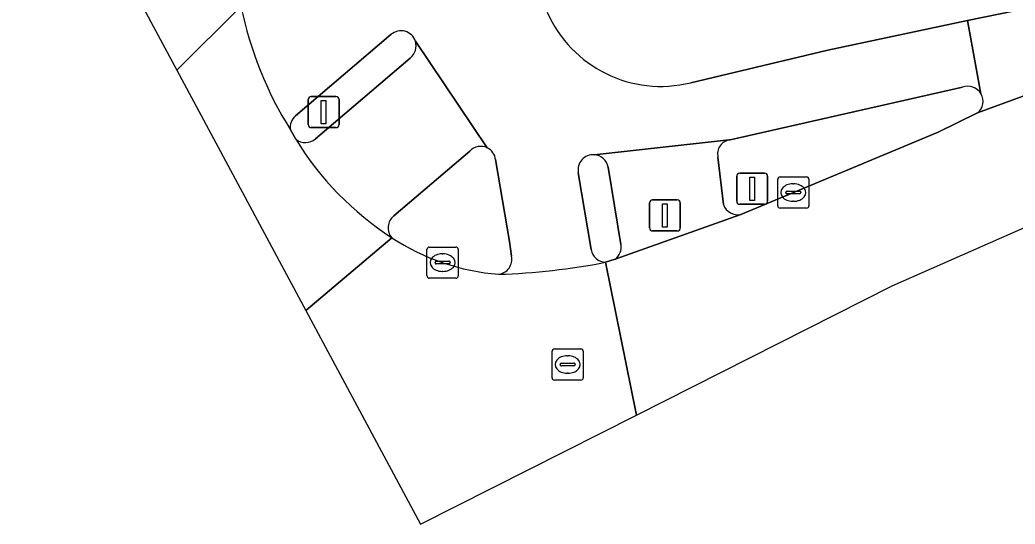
# Model space of a CAD drawing. Extents: x 159217 to 160349, y 381246 to 382172.
# Drawn here: x 159216.68 to 159248.62, y 381245.96 to 381262.12 of the extents above; entities that cross this region are included whole.
import ezdxf

# ---------------------------------------------------------------- set-up
doc = ezdxf.new("R2010")
doc.units = 0
for name, color, linetype in [('IMGEO_Fietspad_gesloten', 7, 'Continuous'), ('IMGEO_Kolk', 7, 'Continuous'), ('IMGEO_Lichtmast', 7, 'Continuous'), ('IMGEO_Rijbaan_lokaal_gesloten', 7, 'Continuous'), ('IMGEO_Rijbaan_regionaal_gesloten', 7, 'Continuous'), ('IMGEO_Rioolput', 7, 'Continuous'), ('IMGEO_Verkeerseiland_gesloten', 7, 'Continuous'), ('IMGEO_Verkeersregelinstallatiepaal', 7, 'Continuous'), ('IMGEO_Voetpad_gesloten', 7, 'Continuous'), ('IMGEO_Voetpad_open', 7, 'Continuous')]:
    doc.layers.add(name, color=color, linetype=linetype)

msp = doc.modelspace()

# ---------------------------------------------------------------- linework, layer by layer
at = {"layer": 'IMGEO_Fietspad_gesloten'}
for points in [[(159247.523, 381259.754), (159247.09, 381262.098), (159242.605, 381261.15), (159238.21, 381260.109)], [(159225.525, 381259.046), (159228.59, 381261.652)], [(159229.375, 381261.441), (159231.682, 381258.019)], [(159235.116, 381257.798), (159239.446, 381258.274), (159239.476, 381258.275), (159246.932, 381259.961)], [(159231.949, 381257.643), (159232.394, 381255.018), (159232.462, 381254.546)], [(159235.012, 381254.761), (159234.601, 381257.222)]]:
    msp.add_lwpolyline(points, dxfattribs=at)
for centre, radius, start, end in [((159235.759, 381265.061), 12.242, 191.824, 211.8637), ((159237.25, 381263.973), 3.982, 203.6954, 283.9533), ((159228.913, 381261.288), 0.487, 18.3385, 131.5716), ((159247.106, 381259.51), 0.483, 30.32, 111.074), ((159225.841, 381258.678), 0.485, 130.6039, 189.327), ((159231.474, 381257.588), 0.478, 6.5662, 64.1915), ((159235.081, 381257.311), 0.488, 85.8327, 190.5677), ((159235.492, 381254.837), 0.486, 188.9524, 268.6064), ((159231.981, 381254.451), 0.491, 277.8964, 11.1589), ((159231.334, 381275.763), 21.81, 271.876, 280.9583)]:
    msp.add_arc(centre, radius, start, end, dxfattribs=at)
at = {"layer": 'IMGEO_Kolk'}
for p, q in [((159241, 381256.16), (159241, 381257.012)), ((159241.075, 381257.086), (159241.927, 381257.086)), ((159241.488, 381256.866), (159241.513, 381256.866)), ((159242.001, 381257.012), (159242.001, 381256.16)), ((159241.259, 381256.58), (159241.259, 381256.592)), ((159241.697, 381256.543), (159241.299, 381256.543)), ((159241.302, 381256.629), (159241.7, 381256.629)), ((159241.743, 381256.592), (159241.743, 381256.58)), ((159241.511, 381256.306), (159241.486, 381256.306)), ((159241.927, 381256.086), (159241.075, 381256.086)), ((159229.747, 381253.914), (159229.747, 381254.766)), ((159229.822, 381254.84), (159230.674, 381254.84)), ((159230.235, 381254.62), (159230.26, 381254.62)), ((159230.748, 381254.766), (159230.748, 381253.914)), ((159230.006, 381254.334), (159230.006, 381254.346)), ((159230.444, 381254.297), (159230.046, 381254.297)), ((159230.049, 381254.383), (159230.447, 381254.383)), ((159230.49, 381254.346), (159230.49, 381254.334)), ((159230.258, 381254.06), (159230.233, 381254.06)), ((159230.674, 381253.84), (159229.822, 381253.84))]:
    msp.add_line(p, q, dxfattribs=at)
for points in [[(159241, 381256.16), (159241, 381257.012)], [(159241.075, 381257.086), (159241.927, 381257.086)], [(159242.001, 381257.012), (159242.001, 381256.16)], [(159241.927, 381256.086), (159241.075, 381256.086)], [(159229.747, 381253.914), (159229.747, 381254.766)], [(159229.822, 381254.84), (159230.674, 381254.84)], [(159230.748, 381254.766), (159230.748, 381253.914)], [(159230.674, 381253.84), (159229.822, 381253.84)]]:
    msp.add_lwpolyline(points, dxfattribs=at)
for centre, radius, start, end in [((159241.077, 381257.01), 0.0765, 91.552, 178.448), ((159241.077, 381257.01), 0.0765, 91.552, 178.448), ((159241.925, 381257.01), 0.0765, 1.552, 88.448), ((159241.925, 381257.01), 0.0765, 1.552, 88.448), ((159241.299, 381256.589), 0.0403, 85.8775, 175.7526), ((159241.296, 381256.579), 0.0366, 178.938, 274.7102), ((159241.7, 381256.586), 0.043, 264.8664, 352.4533), ((159241.704, 381256.591), 0.0386, 1.7309, 96.639), ((159241.077, 381256.162), 0.0765, 181.552, 268.448), ((159241.077, 381256.162), 0.0765, 181.552, 268.448), ((159241.925, 381256.162), 0.0765, 271.552, 358.448), ((159241.925, 381256.162), 0.0765, 271.552, 358.448), ((159229.824, 381254.764), 0.0765, 91.552, 178.448), ((159229.824, 381254.764), 0.0765, 91.552, 178.448), ((159230.672, 381254.764), 0.0765, 1.552, 88.448), ((159230.672, 381254.764), 0.0765, 1.552, 88.448), ((159230.046, 381254.343), 0.0403, 85.8775, 175.7526), ((159230.043, 381254.333), 0.0366, 178.938, 274.7102), ((159230.447, 381254.34), 0.043, 264.8664, 352.4533), ((159230.451, 381254.345), 0.0386, 1.7309, 96.639), ((159229.824, 381253.916), 0.0765, 181.552, 268.448), ((159229.824, 381253.916), 0.0765, 181.552, 268.448), ((159230.672, 381253.916), 0.0765, 271.552, 358.448), ((159230.672, 381253.916), 0.0765, 271.552, 358.448)]:
    msp.add_arc(centre, radius, start, end, dxfattribs=at)
for centre, major_axis, ratio, start_param, end_param in [((159241.487, 381256.586), (-0.387, 0.002), 0.722429, 4.712389, 7.853982), ((159241.512, 381256.586), (-0.39, 0.002), 0.717154, 1.570796, 4.712389), ((159230.234, 381254.34), (-0.387, 0.002), 0.722429, 4.712389, 7.853982), ((159230.259, 381254.34), (-0.39, 0.002), 0.717154, 1.570796, 4.712389)]:
    msp.add_ellipse(centre, major_axis=major_axis, ratio=ratio, start_param=start_param, end_param=end_param, dxfattribs=at)
at = {"layer": 'IMGEO_Lichtmast'}
for p, q in [((159239.686, 381256.31), (159239.686, 381257.11)), ((159239.686, 381257.11), (159239.686, 381256.31)), ((159239.786, 381257.21), (159240.576, 381257.21)), ((159240.576, 381257.21), (159239.786, 381257.21)), ((159240.676, 381257.11), (159240.676, 381256.31)), ((159240.676, 381256.31), (159240.676, 381257.11)), ((159240.576, 381256.21), (159239.786, 381256.21)), ((159239.786, 381256.21), (159240.576, 381256.21))]:
    msp.add_line(p, q, dxfattribs=at)
msp.add_lwpolyline([(159240.106, 381257.085), (159240.256, 381257.085), (159240.256, 381256.335), (159240.106, 381256.335), (159240.106, 381257.085)], dxfattribs=at)
for centre, start, end in [((159239.786, 381257.11), 90, 180), ((159239.786, 381257.11), 90, 180), ((159240.576, 381257.11), 0, 90), ((159240.576, 381257.11), 360, 90), ((159239.786, 381256.31), 180, 270), ((159239.786, 381256.31), 180, 270), ((159240.576, 381256.31), 270, 0), ((159240.576, 381256.31), 270, 0)]:
    msp.add_arc(centre, 0.1, start, end, dxfattribs=at)
at = {"layer": 'IMGEO_Rijbaan_lokaal_gesloten'}
msp.add_lwpolyline([(159236.466, 381249.451), (159244.676, 381253.591), (159275.62, 381267.231), (159304.99, 381274.052), (159466.939, 381307.675), (159466.816, 381308.409), (159462.071, 381307.638), (159429.517, 381302.107), (159385.368, 381294.426), (159367.785, 381291.2), (159345.288, 381286.668), (159321.716, 381281.292), (159298.912, 381275.915), (159287.012, 381272.766), (159277.184, 381269.924), (159263.824, 381265.162), (159247.414, 381259.138), (159246.154, 381258.525), (159239.823, 381255.887), (159235.786, 381254.449), (159235.48, 381254.351)], close=True, dxfattribs=at)
for points in [[(159247.414, 381259.138), (159263.824, 381265.162), (159277.184, 381269.924), (159287.012, 381272.766), (159298.912, 381275.915), (159321.716, 381281.292), (159345.288, 381286.668), (159367.785, 381291.2), (159385.368, 381294.426), (159429.517, 381302.107)], [(159265.705, 381267.725), (159261.895, 381266.336), (159256.222, 381264.321), (159253.824, 381263.654), (159251.326, 381263.027), (159249.136, 381262.516), (159247.09, 381262.098), (159247.523, 381259.754)], [(159223.777, 381262.553), (159221.719, 381260.512), (159225.857, 381252.808)], [(159225.537, 381258.297), (159225.362, 381258.599)], [(159225.857, 381252.808), (159228.617, 381255.138)], [(159228.617, 381255.138), (159225.857, 381252.808)], [(159225.857, 381252.808), (159229.536, 381245.957), (159236.466, 381249.451), (159235.48, 381254.351)]]:
    msp.add_lwpolyline(points, dxfattribs=at)
for centre, radius, start, end in [((159235.759, 381265.061), 12.242, 191.824, 211.8637), ((159247.107, 381259.51), 0.482, 309.5118, 30.4191), ((159234.037, 381263.504), 9.968, 211.4893, 237.0598), ((159232.631, 381261.274), 7.332, 236.809, 265.4417), ((159231.334, 381275.763), 21.81, 271.876, 280.9583)]:
    msp.add_arc(centre, radius, start, end, dxfattribs=at)
at = {"layer": 'IMGEO_Rijbaan_regionaal_gesloten'}
msp.add_lwpolyline([(159216.684, 381269.887), (159221.719, 381260.512), (159223.777, 381262.553)], dxfattribs=at)
at = {"layer": 'IMGEO_Rioolput'}
for p, q in [((159233.761, 381250.646), (159233.761, 381251.498)), ((159233.836, 381251.572), (159234.688, 381251.572)), ((159234.762, 381251.498), (159234.762, 381250.646)), ((159234.02, 381251.066), (159234.02, 381251.078)), ((159234.063, 381251.115), (159234.461, 381251.115)), ((159234.249, 381251.352), (159234.274, 381251.352)), ((159234.504, 381251.078), (159234.504, 381251.066)), ((159234.458, 381251.029), (159234.06, 381251.029)), ((159234.272, 381250.792), (159234.247, 381250.792)), ((159234.688, 381250.572), (159233.836, 381250.572))]:
    msp.add_line(p, q, dxfattribs=at)
for points in [[(159233.761, 381250.646), (159233.761, 381251.498)], [(159233.836, 381251.572), (159234.688, 381251.572)], [(159234.762, 381251.498), (159234.762, 381250.646)], [(159234.688, 381250.572), (159233.836, 381250.572)]]:
    msp.add_lwpolyline(points, dxfattribs=at)
for centre, radius, start, end in [((159233.838, 381251.496), 0.0765, 91.552, 178.448), ((159233.838, 381251.496), 0.0765, 91.552, 178.448), ((159234.686, 381251.496), 0.0765, 1.552, 88.448), ((159234.686, 381251.496), 0.0765, 1.552, 88.448), ((159234.06, 381251.075), 0.0403, 85.8775, 175.7526), ((159234.057, 381251.065), 0.0366, 178.938, 274.7102), ((159234.461, 381251.072), 0.043, 264.8664, 352.4533), ((159234.465, 381251.077), 0.0386, 1.7309, 96.639), ((159233.838, 381250.648), 0.0765, 181.552, 268.448), ((159233.838, 381250.648), 0.0765, 181.552, 268.448), ((159234.686, 381250.648), 0.0765, 271.552, 358.448), ((159234.686, 381250.648), 0.0765, 271.552, 358.448)]:
    msp.add_arc(centre, radius, start, end, dxfattribs=at)
for centre, major_axis, ratio, start_param, end_param in [((159234.248, 381251.072), (-0.387, 0.002), 0.722429, 4.712389, 7.853982), ((159234.273, 381251.072), (-0.39, 0.002), 0.717154, 1.570796, 4.712389)]:
    msp.add_ellipse(centre, major_axis=major_axis, ratio=ratio, start_param=start_param, end_param=end_param, dxfattribs=at)
at = {"layer": 'IMGEO_Verkeerseiland_gesloten'}
for points in [[(159228.59, 381261.652), (159225.525, 381259.046)], [(159226.17, 381258.313), (159229.205, 381260.899)], [(159246.932, 381259.961), (159239.476, 381258.275)], [(159246.154, 381258.525), (159247.414, 381259.138)], [(159225.362, 381258.599), (159225.537, 381258.297)], [(159239.823, 381255.887), (159246.154, 381258.525)], [(159231.123, 381257.914), (159228.685, 381255.838)], [(159232.462, 381254.546), (159232.394, 381255.018), (159231.949, 381257.643)], [(159239.084, 381257.717), (159239.261, 381256.201)], [(159234.601, 381257.222), (159235.012, 381254.761)], [(159235.972, 381254.923), (159235.558, 381257.399)], [(159235.48, 381254.351), (159235.786, 381254.449)]]:
    msp.add_lwpolyline(points, dxfattribs=at)
for centre, radius, start, end in [((159228.913, 381261.288), 0.487, 18.3385, 131.5716), ((159228.911, 381261.289), 0.488, 307.0206, 18.151), ((159247.106, 381259.51), 0.483, 30.32, 111.074), ((159247.107, 381259.51), 0.482, 309.5118, 30.4191), ((159225.841, 381258.678), 0.485, 130.6039, 189.327), ((159225.844, 381258.675), 0.487, 230.876, 312.0198), ((159231.473, 381257.591), 0.477, 64.0061, 137.2703), ((159239.517, 381257.83), 0.447, 95.2233, 194.5999), ((159231.474, 381257.588), 0.478, 6.5662, 64.1915), ((159235.081, 381257.311), 0.488, 85.8327, 190.5677), ((159235.079, 381257.312), 0.487, 10.2394, 85.6145), ((159239.714, 381256.352), 0.477, 198.3895, 283.2247), ((159228.984, 381255.456), 0.486, 128.0429, 220.8602), ((159232.631, 381261.274), 7.332, 236.809, 265.4417), ((159235.493, 381254.838), 0.487, 307.0478, 10.1016), ((159235.492, 381254.837), 0.486, 188.9524, 268.6064), ((159231.981, 381254.451), 0.491, 277.8964, 11.1589)]:
    msp.add_arc(centre, radius, start, end, dxfattribs=at)
at = {"layer": 'IMGEO_Verkeersregelinstallatiepaal'}
for p, q in [((159226.034, 381259.668), (159226.824, 381259.668)), ((159226.824, 381259.668), (159226.034, 381259.668)), ((159225.934, 381258.768), (159225.934, 381259.568)), ((159225.934, 381259.568), (159225.934, 381258.768)), ((159226.924, 381259.568), (159226.924, 381258.768)), ((159226.924, 381258.768), (159226.924, 381259.568)), ((159226.824, 381258.668), (159226.034, 381258.668)), ((159226.034, 381258.668), (159226.824, 381258.668)), ((159236.885, 381255.454), (159236.885, 381256.254)), ((159236.885, 381256.254), (159236.885, 381255.454)), ((159236.985, 381256.354), (159237.775, 381256.354)), ((159237.775, 381256.354), (159236.985, 381256.354)), ((159237.875, 381256.254), (159237.875, 381255.454)), ((159237.875, 381255.454), (159237.875, 381256.254)), ((159237.775, 381255.354), (159236.985, 381255.354)), ((159236.985, 381255.354), (159237.775, 381255.354))]:
    msp.add_line(p, q, dxfattribs=at)
for points in [[(159226.354, 381259.543), (159226.504, 381259.543), (159226.504, 381258.793), (159226.354, 381258.793), (159226.354, 381259.543)], [(159237.305, 381256.229), (159237.455, 381256.229), (159237.455, 381255.479), (159237.305, 381255.479), (159237.305, 381256.229)]]:
    msp.add_lwpolyline(points, dxfattribs=at)
for centre, start, end in [((159226.034, 381259.568), 90, 180), ((159226.034, 381259.568), 90, 180), ((159226.824, 381259.568), 0, 90), ((159226.824, 381259.568), 360, 90), ((159226.034, 381258.768), 180, 270), ((159226.034, 381258.768), 180, 270), ((159226.824, 381258.768), 270, 0), ((159226.824, 381258.768), 270, 0), ((159236.985, 381256.254), 90, 180), ((159236.985, 381256.254), 90, 180), ((159237.775, 381256.254), 0, 90), ((159237.775, 381256.254), 360, 90), ((159236.985, 381255.454), 180, 270), ((159236.985, 381255.454), 180, 270), ((159237.775, 381255.454), 270, 0), ((159237.775, 381255.454), 270, 0)]:
    msp.add_arc(centre, 0.1, start, end, dxfattribs=at)
at = {"layer": 'IMGEO_Voetpad_gesloten'}
for points in [[(159231.682, 381258.019), (159229.375, 381261.441)], [(159229.205, 381260.899), (159226.17, 381258.313)], [(159239.476, 381258.275), (159239.446, 381258.274), (159235.116, 381257.798)], [(159228.685, 381255.838), (159231.123, 381257.914)], [(159239.261, 381256.201), (159239.084, 381257.717)], [(159235.558, 381257.399), (159235.972, 381254.923)], [(159235.786, 381254.449), (159239.823, 381255.887)]]:
    msp.add_lwpolyline(points, dxfattribs=at)
for centre, radius, start, end in [((159228.911, 381261.289), 0.488, 307.0206, 18.151), ((159225.844, 381258.675), 0.487, 230.876, 312.0198), ((159234.037, 381263.504), 9.968, 211.4893, 237.0598), ((159231.473, 381257.591), 0.477, 64.0061, 137.2703), ((159239.517, 381257.83), 0.447, 95.2233, 194.5999), ((159235.079, 381257.312), 0.487, 10.2394, 85.6145), ((159239.714, 381256.352), 0.477, 198.3895, 283.2247), ((159228.984, 381255.456), 0.486, 128.0429, 220.8602), ((159235.493, 381254.838), 0.487, 307.0478, 10.1016)]:
    msp.add_arc(centre, radius, start, end, dxfattribs=at)
at = {"layer": 'IMGEO_Voetpad_open'}
msp.add_lwpolyline([(159238.21, 381260.109), (159242.605, 381261.15), (159247.09, 381262.098), (159249.136, 381262.516), (159251.326, 381263.027), (159253.824, 381263.654), (159256.222, 381264.321), (159261.895, 381266.336)], dxfattribs=at)
msp.add_arc((159237.25, 381263.973), 3.982, 203.6954, 283.9533, dxfattribs=at)

doc.saveas('drawing.dxf')
